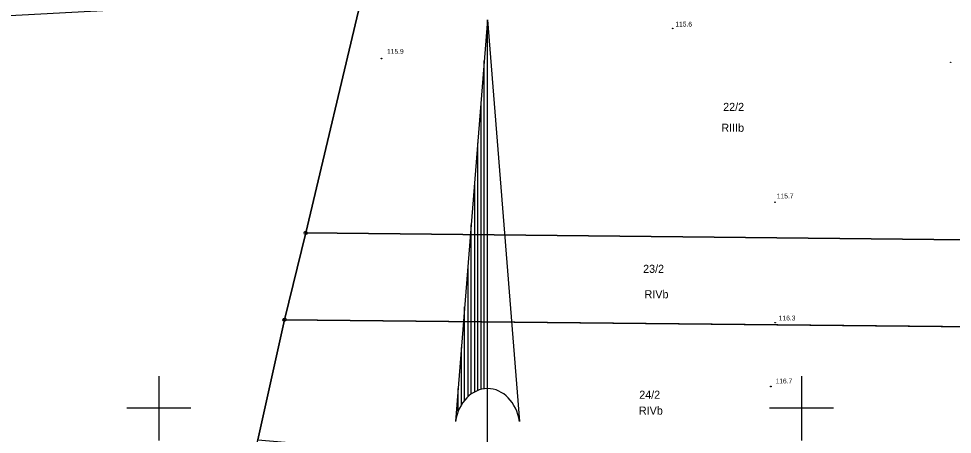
# Model space of a CAD drawing. Extents: x 6424617 to 6425697, y 5665845 to 5667190.
# Drawn here: x 6425078.2 to 6425223.5, y 5666195.9 to 5666260.5 of the extents above; entities that cross this region are included whole.
import ezdxf

# ---------------------------------------------------------------- set-up
doc = ezdxf.new("R2010")
doc.units = 0
for name, color, linetype in [('Warstwa 1', 7, 'Continuous'), ('Warstwa 10', 7, 'Continuous'), ('Warstwa 13', 7, 'Continuous'), ('Warstwa 15', 7, 'Continuous'), ('Warstwa 2', 7, 'Continuous'), ('Warstwa 6', 7, 'Continuous'), ('Warstwa 63', 7, 'Continuous')]:
    doc.layers.add(name, color=color, linetype=linetype)

msp = doc.modelspace()

# ---------------------------------------------------------------- linework, layer by layer
at = {"layer": 'Warstwa 1'}
for p, q in [((6425122.85, 5666227.25), (6425131.54, 5666263.8)), ((6425122.85, 5666227.25), (6425131.54, 5666263.8)), ((6425119.56, 5666213.76), (6425122.85, 5666227.25)), ((6425119.56, 5666213.76), (6425122.85, 5666227.25)), ((6425122.85, 5666227.25), (6425235.25, 5666226.07)), ((6425122.85, 5666227.25), (6425235.25, 5666226.07)), ((6425115.39, 5666195.08), (6425119.56, 5666213.76)), ((6425115.39, 5666195.08), (6425119.56, 5666213.76)), ((6425119.56, 5666213.76), (6425232.13, 5666212.58)), ((6425119.56, 5666213.76), (6425232.13, 5666212.58))]:
    msp.add_line(p, q, dxfattribs=at)
at = {"layer": 'Warstwa 10'}
for centre in [(6425122.85, 5666227.25), (6425119.56, 5666213.76)]:
    msp.add_circle(centre, 0.25, dxfattribs=at)
at = {"layer": 'Warstwa 13'}
for centre in [(6425179.95, 5666259.03), (6425134.64, 5666254.35), (6425223.21, 5666253.76), (6425195.87, 5666232.01), (6425195.9, 5666213.3), (6425195.23, 5666203.37)]:
    msp.add_circle(centre, 0.045, dxfattribs=at)
at = {"layer": 'Warstwa 6'}
for points in [[(6425243.37, 5666261.2), (6425236.57, 5666262.59), (6425231.59, 5666262.87), (6425220.4, 5666262.88), (6425213.71, 5666263.37), (6425199.01, 5666263.5), (6425165.79, 5666264.49), (6425154.24, 5666265.01), (6425144.54, 5666264.55), (6425131.54, 5666263.8), (6425122.85, 5666227.25), (6425235.25, 5666226.07)], [(6424969.49, 5666021.95), (6425016.48, 5666009.21), (6425064.42, 5665995.62), (6425067.43, 5665994.76), (6425095.62, 5666113.43), (6425096.29, 5666116.29), (6425115.39, 5666195.08), (6425119.56, 5666213.76), (6425122.85, 5666227.25), (6425131.54, 5666263.8), (6425125.72, 5666263.41), (6425105.79, 5666262.56), (6425075.81, 5666260.95), (6425039.49, 5666258.91), (6425034.31, 5666258.51), (6425027.97, 5666259.43), (6425019.26, 5666224.02), (6425014.82, 5666205.94), (6425010.77, 5666189.47), (6425000.54, 5666147.83), (6424995.09, 5666125.71)], [(6425119.56, 5666213.76), (6425232.13, 5666212.58), (6425235.25, 5666226.07), (6425122.85, 5666227.25)], [(6425232.13, 5666212.58), (6425119.56, 5666213.76), (6425115.39, 5666195.08), (6425161.63, 5666191.13), (6425174.71, 5666190.68), (6425203.68, 5666190.87), (6425227.33, 5666191.99)]]:
    msp.add_lwpolyline(points, close=True, dxfattribs=at)
at = {"layer": 'Warstwa 63'}
for p, q in [((6425151.14, 5666260.37), (6425146.15, 5666197.94)), ((6425151.14, 5666260.37), (6425156.13, 5666197.94)), ((6425151.14, 5666186.25), (6425151.14, 5666260.37)), ((6425150.63, 5666203.03), (6425150.63, 5666254)), ((6425150.12, 5666247.63), (6425150.12, 5666202.92)), ((6425149.61, 5666202.75), (6425149.61, 5666241.26)), ((6425149.1, 5666234.89), (6425149.1, 5666202.52)), ((6425148.59, 5666202.2), (6425148.59, 5666228.52)), ((6425148.08, 5666222.15), (6425148.08, 5666201.77)), ((6425147.57, 5666201.22), (6425147.57, 5666215.78)), ((6425147.06, 5666209.41), (6425147.06, 5666200.5)), ((6425100, 5666205), (6425100, 5666195)), ((6425200, 5666205), (6425200, 5666195)), ((6425146.55, 5666199.46), (6425146.55, 5666203.05)), ((6425105, 5666200), (6425095, 5666200)), ((6425205, 5666200), (6425195, 5666200))]:
    msp.add_line(p, q, dxfattribs=at)
msp.add_ellipse((6425151.14, 5666196.68), major_axis=(0, 6.37), ratio=0.8, start_param=4.911525, end_param=7.654408, dxfattribs=at)

# ---------------------------------------------------------------- texts
at = {"layer": 'Warstwa 13'}
for s, p in [('115.6', (6425180.37, 5666259.32)), ('115.9', (6425135.51, 5666255.09)), ('115.7', (6425196.16, 5666232.61)), ('116.3', (6425196.46, 5666213.64)), ('116.7', (6425195.96, 5666203.85))]:
    msp.add_text(s, height=0.75, dxfattribs=at).set_placement(p)
at = {"layer": 'Warstwa 15'}
for s, p in [('22/2', (6425187.81, 5666246.21)), ('23/2', (6425175.35, 5666221.04)), ('24/2', (6425174.75, 5666201.47))]:
    msp.add_text(s, height=1.25, dxfattribs=at).set_placement(p)
at = {"layer": 'Warstwa 2'}
for s, p in [('RIIIb', (6425187.53, 5666242.97)), ('RIVb', (6425175.58, 5666217.09)), ('RIVb', (6425174.7, 5666199))]:
    msp.add_text(s, height=1.25, dxfattribs=at).set_placement(p)

doc.saveas('drawing.dxf')
